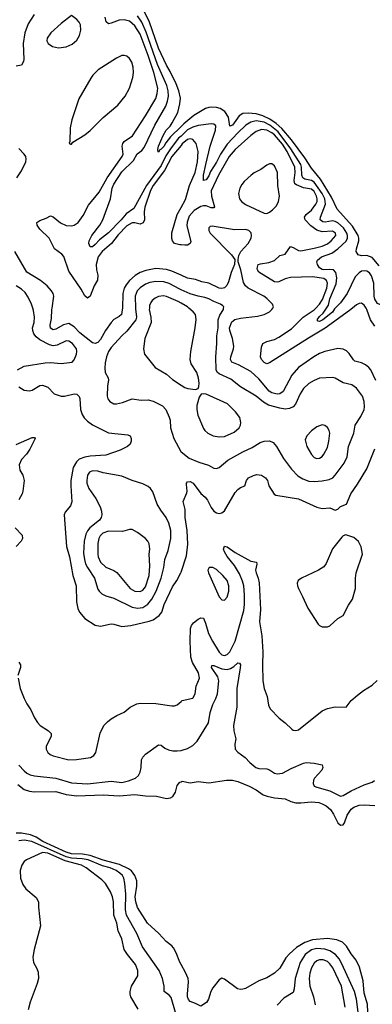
# Model space of a CAD drawing. Header units: inches. Extents: x 1473912 to 1647258, y 640388 to 773423.
# Tile 333 of 420: x 1548777 to 1551451, y 734713 to 742190. Entities that reach past the tile are written whole.
import ezdxf

# ---------------------------------------------------------------- set-up
doc = ezdxf.new("R2010")
doc.units = ezdxf.units.IN
doc.header["$MEASUREMENT"] = 0
for name, color, linetype in [('B5743', 7, 'Continuous'), ('B5744', 7, 'Continuous'), ('B5753', 7, 'Continuous'), ('B5754', 7, 'Continuous')]:
    doc.layers.add(name, color=color, linetype=linetype)

msp = doc.modelspace()

# ---------------------------------------------------------------- linework, layer by layer
at = {"layer": 'B5743', "color": 5}
for points, elevation in [([(1548759.5, 739530), (1548810, 739558.7), (1548970, 739584.9), (1549010, 739586.3), (1549090, 739579.1), (1549153.5, 739586.5), (1549174, 739590), (1549190, 739606), (1549208.5, 739650), (1549210.7, 739670), (1549206.6, 739690), (1549176.8, 739730), (1549150, 739749.8), (1549130, 739752.3), (1549062, 739718), (1549030, 739713), (1549001.4, 739721.4), (1548930, 739758.1), (1548901.9, 739781.9), (1548885, 739805), (1548875.8, 739830), (1548874.6, 739850), (1548885.7, 739890), (1548888.4, 739930), (1548881.2, 739981.2), (1548875.3, 740000)], 740), ([(1549555.1, 740000), (1549554.6, 739985.4), (1549547.9, 739952.1), (1549530, 739936), (1549490, 739912.1), (1549470, 739890.7), (1549426.7, 739830), (1549390, 739762.2), (1549370, 739738.2), (1549350, 739731.6), (1549330, 739736.5), (1549232.7, 739812.7), (1549190, 739858.5), (1549150, 739881.7), (1549110, 739873.9), (1549050, 739840.7), (1549030, 739835), (1549010, 739846.2), (1549007.7, 739870), (1549018.5, 739921.5), (1549020.3, 739990), (1549021.8, 740000)], 720), ([(1549654.6, 740000), (1549654.7, 739994.7), (1549661.4, 739930), (1549656.6, 739910), (1549590, 739823.8), (1549550, 739788.6), (1549470, 739700.9), (1549449.5, 739670), (1549433.7, 739630), (1549424.8, 739584.8), (1549422.5, 739542.5), (1549425.3, 739510), (1549447.4, 739470), (1549451.3, 739451.3), (1549442.7, 739410), (1549439.5, 739330), (1549445.7, 739310), (1549459.5, 739290), (1549490, 739273.4), (1549510, 739272.9), (1549556.6, 739283.4), (1549630, 739310.3), (1549699.1, 739300.9), (1549750, 739302.8), (1549790, 739292.6), (1549858.8, 739258.8), (1549884.6, 739230), (1549911, 739171), (1549917.2, 739150), (1549920.7, 739090), (1549945.2, 739010), (1549999.1, 738910), (1550000, 738909.3)], 740), ([(1549760.1, 740000), (1549759.4, 739990), (1549771.9, 739930), (1549773.1, 739890), (1549726, 739770), (1549715.5, 739690), (1549722.8, 739650), (1549804.9, 739550), (1549890, 739498.7), (1549936.7, 739456.7), (1550000, 739415.4)], 760), ([(1548770, 739402.2), (1548810, 739376.6), (1548850, 739372.1), (1548870, 739375.5), (1548930, 739410.9), (1548950, 739413.4), (1548990, 739399.1), (1549039.3, 739350), (1549090, 739330.3), (1549115.3, 739330), (1549190, 739348.9), (1549210, 739346.7), (1549227.3, 739327.3), (1549232.6, 739312.6), (1549238.7, 739230), (1549250, 739192.4), (1549266.5, 739166.5), (1549290, 739142), (1549330, 739113.6), (1549450, 739053.1), (1549597.8, 739037.8), (1549613.7, 739030), (1549621.5, 739010), (1549623.2, 738990), (1549614.7, 738965.3), (1549595.3, 738950), (1549538.6, 738921.4), (1549430, 738883.7), (1549310, 738875.4), (1549270, 738867.9), (1549228.5, 738851.5), (1549207, 738833), (1549181.9, 738790), (1549164.7, 738690), (1549163.2, 738650), (1549172.1, 738527.9), (1549162, 738498), (1549121.3, 738450), (1549112.7, 738430), (1549130.8, 738190), (1549153.9, 738110), (1549180.7, 737970), (1549205.7, 737890), (1549207.1, 737770), (1549218.6, 737718.6), (1549230.2, 737690.2), (1549270, 737643.1), (1549350, 737592.2), (1549390, 737585.3), (1549470, 737601.7), (1549490, 737600.3), (1549550, 737581.5), (1549619, 737590), (1549758.8, 737621.2), (1549790, 737633.6), (1549834.5, 737665.5), (1549853.6, 737690), (1549873.2, 737750), (1549936.4, 737883.6), (1549968.2, 737931.8), (1549998.2, 737990), (1550000, 737995.5)], 720), ([(1548750, 738964.3), (1548870, 739016.9), (1548890, 739017.1), (1548894.6, 739010), (1548852.6, 738927.4), (1548827.1, 738890), (1548789.6, 738850), (1548773, 738810), (1548778.1, 738770), (1548800.7, 738730), (1548810.2, 738690), (1548801.3, 738610), (1548795.1, 738590), (1548770, 738544.7)], 680), ([(1548743.5, 738330), (1548796.1, 738276.1), (1548798.5, 738250), (1548788.1, 738230), (1548749.6, 738190)], 680), ([(1548771.3, 737311.3), (1548782, 737290), (1548783.5, 737270), (1548762.6, 737210)], 680), ([(1548764.2, 737190), (1548779.2, 737110), (1548810, 737034.9), (1548830, 736995.8), (1548861.1, 736950), (1548889, 736889), (1548912.4, 736852.4), (1548931.3, 736831.3), (1548994, 736790), (1549014.9, 736770), (1549016.4, 736750), (1548977.6, 736670), (1548978.4, 736650), (1548990, 736625.5), (1549007.7, 736610), (1549030, 736598.7), (1549150, 736568.8), (1549208.1, 736571.9), (1549312.8, 736587.2), (1549338, 736602), (1549353.8, 736626.2), (1549387.9, 736772.1), (1549415.1, 736830), (1549441.5, 736858.6), (1549470, 736880.5), (1549512.9, 736907.1), (1549569.7, 736930.3), (1549613.2, 736970), (1549665.2, 736994.8), (1549690, 737000.3), (1549810, 736996.1), (1549930, 736978.7), (1549950, 736980.4), (1549970, 736988), (1550000, 737011.5)], 680), ([(1548770.2, 736530), (1548810, 736484.9), (1548830, 736468.4), (1548856.1, 736456.1), (1548890, 736448.6), (1549050, 736431.3), (1549170, 736394.1), (1549290, 736386.8), (1549470, 736407.8), (1549550, 736398.4), (1549602.7, 736410), (1549655.1, 736430), (1549678.7, 736450), (1549690, 736476), (1549698, 736510), (1549701.6, 736570), (1549709.6, 736590), (1549730, 736612.7), (1549830, 736682.4), (1549850, 736680.4), (1549878, 736658), (1549904.8, 736644.8), (1549936.9, 736636.9), (1549970, 736636.9), (1550000, 736640.9)], 660), ([(1548762.6, 736382.6), (1548810, 736345.1), (1548850, 736332), (1548886.4, 736326.4), (1549050, 736327.8), (1549130, 736305.3), (1549210, 736296.6), (1549410, 736302.5), (1549530, 736296.3), (1549650, 736306.3), (1549730, 736295.9), (1549814.1, 736294.1), (1549890, 736275.8), (1549920.1, 736279.9), (1549939.3, 736290), (1549957.2, 736322.8), (1549970, 736374.8), (1549990, 736399.1), (1550000, 736403.2)], 640), ([(1550000, 735014.6), (1549990, 735031.8), (1549963.9, 735103.9), (1549942.2, 735142.2), (1549930, 735157.6), (1549887, 735190), (1549833, 735250), (1549745.2, 735330), (1549670, 735447.1), (1549657.8, 735490), (1549653.4, 735530), (1549665.6, 735610), (1549663.9, 735650), (1549650.6, 735690.6), (1549625.7, 735725.7), (1549602.9, 735742.9), (1549534.6, 735774.6), (1549410, 735806.8), (1549310, 735843.5), (1549252.1, 735852.1), (1549170, 735856.7), (1549130, 735867.9), (1548951, 735950), (1548901, 735981), (1548858.8, 735998.8), (1548790, 736013.2), (1548750, 736012.5)], 640), ([(1549957.3, 734650), (1549924.5, 734764.5), (1549910, 734782.6), (1549872, 734810), (1549871.1, 734850), (1549859.3, 734910), (1549834.8, 734970), (1549707.6, 735150), (1549665.4, 735250), (1549587.1, 735390), (1549578.8, 735430), (1549581.8, 735550), (1549575.2, 735630), (1549565.9, 735670), (1549555.3, 735690), (1549536.8, 735710), (1549507.6, 735730), (1549463.2, 735750), (1549404.8, 735764.8), (1549295, 735810), (1549250, 735818.5), (1549170, 735823.3), (1549130, 735833.6), (1548869.8, 735950.2), (1548810, 735958.5), (1548770, 735954.7)], 660), ([(1549674.8, 734674.8), (1549620.3, 734770), (1549614.2, 734790), (1549613.3, 734810), (1549624.5, 734850), (1549672, 734928), (1549672.7, 734970), (1549654.5, 735014.5), (1549593.9, 735090), (1549569.9, 735130), (1549552.3, 735210), (1549523.4, 735270), (1549512.1, 735330), (1549489.5, 735390), (1549487.7, 735490), (1549481.1, 735530), (1549466.2, 735566.1), (1549427.6, 735630), (1549398.9, 735658.9), (1549279.8, 735750), (1549245.8, 735770), (1549122.7, 735802.7), (1548990, 735860.1), (1548950, 735866.8), (1548829.4, 735810.6), (1548810, 735796.3), (1548793.1, 735770), (1548780.9, 735730), (1548781.7, 735670), (1548801.6, 735621.6), (1548823.7, 735590), (1548902.8, 735522.8), (1548919.5, 735490), (1548919, 735450), (1548933.7, 735310), (1548886, 735130), (1548876.9, 735070), (1548881.1, 735030), (1548905.7, 734985.7), (1548916.1, 734956.1), (1548918.9, 734910), (1548908.9, 734870), (1548856.9, 734730), (1548839.7, 734670)], 680)]:
    msp.add_lwpolyline(points, dxfattribs=dict(at, elevation=elevation))
for points, elevation in [([(1549330, 738763.1), (1549307.2, 738752.8), (1549291.3, 738730), (1549285.4, 738690), (1549287, 738670), (1549302, 738630), (1549354.5, 738554.5), (1549386.5, 738490), (1549397.5, 738457.5), (1549399.4, 738430), (1549394.8, 738410), (1549382.9, 738390), (1549308.6, 738330), (1549290.5, 738309.5), (1549277, 738283), (1549265.7, 738230), (1549261.4, 738138.6), (1549266.9, 738090), (1549276.8, 738056.8), (1549290.1, 738030), (1549344.3, 737950), (1549370, 737864.4), (1549378.5, 737850), (1549400.3, 737830), (1549430, 737814), (1549490, 737796.3), (1549630, 737729.4), (1549670, 737722.4), (1549710, 737726.7), (1549749.5, 737750.5), (1549779.1, 737790), (1549811.9, 737850), (1549849.4, 737950), (1549869.9, 738030), (1549876.8, 738090), (1549901.4, 738158.6), (1549923.6, 738250), (1549922.8, 738310), (1549907.7, 738367.7), (1549888.6, 738408.6), (1549846.1, 738466.1), (1549820.3, 738510), (1549785.7, 738605.7), (1549767.8, 738630), (1549750, 738645.1), (1549710, 738664.4), (1549629.3, 738690), (1549550, 738724.7), (1549410.2, 738749.8), (1549370, 738761.8)], 740), ([(1549610, 738319.5), (1549556.5, 738303.5), (1549450, 738305), (1549408.4, 738290), (1549387.4, 738270), (1549376.6, 738250), (1549369, 738211), (1549368.3, 738130), (1549372.4, 738110), (1549390, 738071.7), (1549430, 738032.6), (1549490, 738008.1), (1549512.7, 737992.7), (1549614.3, 737870), (1549650, 737849.4), (1549690, 737847.2), (1549710, 737858), (1549730, 737883.9), (1549758.3, 737970), (1549763.2, 738043.2), (1549758.8, 738130), (1549763.9, 738170), (1549758.5, 738210), (1549748.9, 738228.9), (1549730, 738251.1), (1549670, 738294.7), (1549630, 738317.6)], 760)]:
    msp.add_lwpolyline(points, close=True, dxfattribs=dict(at, elevation=elevation))
at = {"layer": 'B5744', "color": 5}
for points, elevation in [([(1550000, 741377.7), (1549920.8, 741299.2), (1549884.7, 741255.3), (1549870, 741228.2), (1549850, 741206.4), (1549838.3, 741201.7), (1549830, 741183.7), (1549826, 741186), (1549823.7, 741203.7), (1549828.3, 741230), (1549863.6, 741310), (1549888.6, 741350), (1549918.4, 741381.6), (1549934.2, 741405.8), (1549975.1, 741484.9), (1549992.4, 741550), (1549995.3, 741595.3), (1549984.5, 741650), (1549963.1, 741703.1), (1549917.7, 741797.7), (1549890, 741844.6), (1549830, 741974.8), (1549759.8, 742179.8), (1549698.8, 742298.8)], 640), ([(1548885.3, 742230), (1548841.6, 742158.4), (1548816.4, 742090), (1548803, 742010), (1548808.7, 741891.3), (1548806.3, 741873.7), (1548790, 741845.2), (1548750, 741836)], 680), ([(1550000, 741234.2), (1549930, 741151.1), (1549874, 741046), (1549789.6, 740930.4), (1549768, 740892), (1549725.4, 740765.4), (1549720.3, 740730), (1549722, 740670), (1549713.6, 740646.4), (1549690, 740638.3), (1549650, 740648.4), (1549630, 740646.8), (1549590, 740623.7), (1549524.4, 740555.6), (1549473.6, 740490), (1549402.4, 740430), (1549372.1, 740390), (1549355.7, 740330), (1549359.3, 740290), (1549369.5, 740250), (1549366.8, 740213.2), (1549341.7, 740170), (1549310.1, 740089.9), (1549290, 740076.4), (1549270, 740094), (1549243.4, 740143.4), (1549150, 740279.3), (1549110.6, 740390.6), (1549095.4, 740410), (1549039.4, 740450), (1548999.9, 740530), (1548930, 740599.3), (1548909.8, 740630), (1548906.4, 740650), (1548930, 740665.2), (1548977.4, 740682.6), (1549010, 740701.1), (1549030, 740692.9), (1549086.6, 740646.6), (1549130, 740627.5), (1549170, 740624.3), (1549190, 740628.8), (1549219.8, 740650), (1549257.2, 740702.8), (1549299, 740781), (1549379.4, 740880.6), (1549440.7, 740990), (1549555, 741150), (1549561.7, 741170), (1549552.6, 741230), (1549557.9, 741250), (1549570, 741264), (1549630.9, 741309.1), (1549730, 741458.8), (1549808.1, 741591.9), (1549819.9, 741630), (1549823.5, 741670), (1549793.6, 741790), (1549750, 741918.6), (1549690, 742079.5), (1549650, 742144.5), (1549610, 742177.7), (1549570, 742188.9), (1549530, 742185.6), (1549470, 742162.4), (1549450, 742159), (1549432.8, 742172.8), (1549424.7, 742210)], 680), ([(1550000, 741306.7), (1549981.8, 741290), (1549924.2, 741215.8), (1549884.6, 741155.4), (1549850, 741083), (1549738.3, 740930), (1549643.3, 740756.7), (1549584.2, 740715.8), (1549546.7, 740670), (1549450, 740570.6), (1549382.9, 740517.1), (1549350, 740481.8), (1549330, 740464.4), (1549310, 740466), (1549300.7, 740490), (1549303.6, 740510), (1549324, 740550), (1549384.8, 740630), (1549407.3, 740670), (1549466.3, 740830), (1549479.2, 740910), (1549490, 740940.3), (1549550, 741033.4), (1549639.2, 741120.8), (1549667.5, 741172.5), (1549702.8, 741197.2), (1549720.8, 741219.3), (1549801.3, 741390), (1549885.6, 741534.4), (1549898.7, 741570), (1549905.7, 741610), (1549902.6, 741650), (1549892.3, 741690), (1549820.9, 741850), (1549735.4, 742095.4), (1549702.2, 742170), (1549670, 742219.4)], 660), ([(1548755.5, 740990), (1548790, 741043), (1548823, 741110), (1548826.3, 741130), (1548822.4, 741150), (1548809.6, 741170), (1548770, 741211.5)], 720), ([(1550000, 740479.5), (1549990, 740480.4), (1549950, 740491.1), (1549935.8, 740510), (1549930, 740529.3), (1549930, 740570.8), (1549969.9, 740710), (1550000, 740764.1)], 680), ([(1549021.8, 740000), (1549035.2, 740090), (1549030.7, 740110), (1549018.8, 740130), (1548984.8, 740170), (1548934.8, 740210), (1548830, 740273.7), (1548739, 740430)], 720), ([(1550000, 740250.1), (1549930, 740281), (1549890, 740293.7), (1549810, 740299.3), (1549733.7, 740286.3), (1549690, 740269.4), (1549653.2, 740246.8), (1549610.4, 740209.6), (1549583.6, 740176.4), (1549570.1, 740150), (1549559.1, 740110), (1549555.1, 740000)], 720), ([(1548875.3, 740000), (1548866, 740030), (1548841.8, 740081.8), (1548817.4, 740117.4), (1548790, 740143.8), (1548749.9, 740170)], 740), ([(1550000, 740138.5), (1549990, 740142.7), (1549910, 740187.2), (1549870, 740199.9), (1549810, 740202.1), (1549764.6, 740195.4), (1549730, 740182.8), (1549690, 740154.9), (1549668.3, 740130), (1549652.7, 740090), (1549654.6, 740000)], 740), ([(1550000, 740038), (1549979.1, 740050), (1549890, 740089.1), (1549866.8, 740093.2), (1549830, 740088.2), (1549804.2, 740075.8), (1549781.7, 740058.3), (1549770, 740043.6), (1549761.2, 740018.8), (1549760.1, 740000)], 760)]:
    msp.add_lwpolyline(points, dxfattribs=dict(at, elevation=elevation))
at = {"layer": 'B5744', "color": 5, "elevation": 720}
for points in [[(1549170, 742220.9), (1549090, 742161.3), (1549013.9, 742090), (1548986, 742050), (1548983.7, 742030), (1548992.8, 742010), (1549026.5, 741986.5), (1549070, 741977.1), (1549130, 741984.2), (1549175, 742005), (1549210, 742035.3), (1549230.4, 742069.6), (1549241.4, 742110), (1549237.3, 742150), (1549227.7, 742170), (1549210, 742190.9)], [(1549570, 741919.3), (1549550, 741917.1), (1549510, 741898.9), (1549370.9, 741809.1), (1549330.9, 741769.1), (1549314.9, 741745.1), (1549226, 741590), (1549171.3, 741430), (1549159, 741370), (1549156, 741264), (1549152, 741252), (1549163.6, 741243.6), (1549170, 741244.7), (1549180.5, 741259.5), (1549270, 741316), (1549310, 741347.9), (1549410, 741447.3), (1549520, 741540), (1549577.5, 741610), (1549609.8, 741670), (1549634, 741750), (1549640.2, 741790), (1549636.5, 741830), (1549626.3, 741866.3), (1549610, 741895.6), (1549590, 741912.9)]]:
    msp.add_lwpolyline(points, close=True, dxfattribs=at)
at = {"layer": 'B5753', "color": 5}
for points, elevation in [([(1550000, 739415.4), (1550030, 739395.8), (1550051.5, 739388.5), (1550110, 739380.7), (1550129.5, 739390.5), (1550136.2, 739403.8), (1550138, 739430), (1550132.7, 739467.3), (1550119.8, 739510), (1550076, 739576), (1550069.8, 739609.8), (1550075, 739670), (1550107.1, 739850), (1550114.1, 739914.1), (1550109.1, 739950), (1550092.5, 739972.5), (1550060.6, 740000)], 760), ([(1550000, 738909.3), (1550060.9, 738860.9), (1550134.8, 738830), (1550208, 738808), (1550250, 738784.4), (1550270, 738782.4), (1550290, 738790.4), (1550356.2, 738843.8), (1550470, 738908.3), (1550540, 738940), (1550600.9, 738979.1), (1550630, 738988.3), (1550670, 738991.5), (1550698, 738978), (1550723.7, 738950), (1550778.3, 738858.3), (1550837.8, 738777.8), (1550886.1, 738726.1), (1550922.9, 738702.9), (1550970, 738686.8), (1551010, 738683.8), (1551070, 738688.9), (1551122.9, 738697.1), (1551150.8, 738710), (1551170, 738730.2), (1551237, 738823), (1551259.1, 738870), (1551269.9, 738950), (1551311.5, 739050), (1551320.3, 739110), (1551363.7, 739176.3), (1551389.9, 739230), (1551392.6, 739250), (1551389.9, 739290), (1551377.3, 739330), (1551330, 739393), (1551296.2, 739416.2), (1551230, 739433.5), (1551170, 739467.1), (1551150, 739472.4), (1551050, 739466.6), (1551010, 739449.7), (1550970, 739426), (1550930.3, 739390), (1550905, 739350), (1550869.5, 739270.5), (1550850, 739248.9), (1550822.3, 739237.7), (1550790, 739233.2), (1550750, 739238.9), (1550663, 739263), (1550625.6, 739285.6), (1550570, 739330.7), (1550450, 739401.8), (1550378.9, 739458.9), (1550290, 739499.8), (1550277.8, 739510), (1550267.4, 739527.4), (1550264.1, 739630), (1550272.9, 739730), (1550271.1, 739790), (1550282.7, 739850), (1550282.4, 739910), (1550294.3, 739945.7), (1550321.3, 739990), (1550322.5, 740000)], 740), ([(1551477.7, 739450), (1551440.6, 739530), (1551425.8, 739550), (1551399.1, 739570), (1551370, 739583.2), (1551317.9, 739597.9), (1551307.1, 739607.2), (1551276, 739656), (1551254.4, 739674.4), (1551230, 739686.8), (1551190, 739692.6), (1551090, 739670.4), (1551050, 739654.1), (1551008.1, 739630), (1550890, 739548.4), (1550840.5, 739490), (1550774.4, 739365.6), (1550750.8, 739349.2), (1550730, 739346.2), (1550690, 739356), (1550669.4, 739369.4), (1550590, 739462.8), (1550530, 739518.1), (1550436.1, 739570), (1550386.4, 739590), (1550375.9, 739610), (1550377.5, 739630), (1550398.9, 739690), (1550399.9, 739710), (1550391.3, 739770), (1550369.4, 739829.4), (1550367.9, 739850), (1550385.2, 739894.8), (1550407.8, 739912.2), (1550450, 739923.6), (1550580.6, 739939.4), (1550630, 739952), (1550670, 739970.3), (1550689.7, 739990), (1550695.5, 740000)], 720), ([(1551300.1, 740000), (1551278.2, 739981.8), (1551093.4, 739846.6), (1550967.5, 739772.5), (1550670, 739585.2), (1550650, 739577.4), (1550630, 739587.3), (1550610, 739608.7), (1550601.7, 739630), (1550610, 739704), (1550621.8, 739730), (1550650, 739747.4), (1550710, 739762.6), (1550741.9, 739778.1), (1550836.9, 739843.1), (1550926.7, 739930), (1551010, 739986.6), (1551022.2, 740000)], 680), ([(1551169.3, 740000), (1551164.6, 739995.4), (1551150.1, 739970), (1551076.5, 739910), (1551050, 739899.2), (1551040.6, 739900.6), (1551031.6, 739910), (1551050, 739936.2), (1551077.6, 739962.4), (1551102.5, 740000)], 660), ([(1551470, 739862.3), (1551437.3, 739910), (1551409.9, 739990), (1551403.7, 740000)], 680), ([(1550000, 737995.5), (1550040.9, 738119.1), (1550053, 738207), (1550046.9, 738310), (1550032.7, 738410), (1550032.2, 738470), (1550015.3, 738530), (1550044.2, 738595.8), (1550046.6, 738610), (1550041, 738659), (1550042.4, 738670), (1550050, 738679.4), (1550070, 738681.8), (1550091.5, 738671.5), (1550150, 738590.8), (1550183.3, 738563.3), (1550201.1, 738541.1), (1550230, 738485.9), (1550250, 738458.5), (1550270, 738445.2), (1550290, 738441.2), (1550310, 738445.4), (1550330, 738460.5), (1550410, 738599.7), (1550430, 738622.8), (1550450, 738636.9), (1550483.7, 738650), (1550496.4, 738690), (1550512.3, 738710), (1550550, 738729.4), (1550575, 738735), (1550610, 738731.1), (1550639.6, 738710), (1550655.2, 738690), (1550664.9, 738650), (1550706.1, 738586.1), (1550718, 738578), (1550890, 738550.2), (1551030, 738487.6), (1551070, 738477.1), (1551130, 738482.8), (1551170, 738464.9), (1551190, 738474), (1551210, 738493), (1551256, 738510), (1551286.9, 738590), (1551338, 738662), (1551410, 738779.1), (1551470, 738930.6)], 720), ([(1550000, 737011.5), (1550010, 737019.3), (1550090, 737038), (1550108.6, 737071.4), (1550115.3, 737130), (1550140.4, 737190), (1550133.7, 737230), (1550087.4, 737307.4), (1550075.8, 737350), (1550069.5, 737470), (1550073.1, 737566.9), (1550079.9, 737590), (1550095.1, 737610), (1550130, 737637.2), (1550150, 737649), (1550170, 737644.2), (1550186.1, 737606.1), (1550208.6, 737530), (1550240.1, 737470), (1550290, 737386.6), (1550310, 737367), (1550330, 737360.7), (1550350, 737368.1), (1550369.6, 737390.4), (1550410.2, 737469.8), (1550476.1, 737703.9), (1550481.7, 737750), (1550481.5, 737821.5), (1550476.2, 737890), (1550466.9, 737926.9), (1550442.5, 737982.5), (1550406.1, 738046.1), (1550350, 738114.2), (1550330, 738148.4), (1550323.4, 738170), (1550330, 738192.6), (1550350, 738186.5), (1550410, 738142.8), (1550530, 738078.9), (1550573, 738070), (1550574.3, 738054.3), (1550565.6, 738010), (1550569.4, 737989.4), (1550585.8, 737950), (1550592.8, 737912.8), (1550602.3, 737710), (1550596.5, 737616.5), (1550612.5, 737510), (1550621.6, 737390), (1550617.1, 737290), (1550620.9, 737170), (1550630.3, 737110), (1550652.9, 737050), (1550664, 736984), (1550676.9, 736956.9), (1550744.9, 736884.9), (1550790.4, 736850), (1550841.2, 736801.2), (1550850, 736794.9), (1550870, 736792), (1550890, 736798), (1551070, 736942), (1551110, 736958), (1551170, 736973.1), (1551251.4, 736968.6), (1551290, 737020.7), (1551338.6, 737061.4), (1551384.2, 737095.8), (1551450, 737135.5), (1551488.5, 737171.5)], 680), ([(1550000, 736640.9), (1550010, 736642.3), (1550050, 736654.3), (1550090, 736677.6), (1550123.7, 736710), (1550208.9, 736850), (1550220.2, 736930), (1550241.3, 736990), (1550265.2, 737034.8), (1550277.9, 737070), (1550288.1, 737170), (1550278.9, 737198.9), (1550231.8, 737270), (1550234.6, 737285.4), (1550250, 737284.9), (1550310, 737260.9), (1550350, 737256.1), (1550376.5, 737263.5), (1550401.4, 737278.6), (1550430, 737304.9), (1550444.7, 737304.7), (1550450.4, 737290.4), (1550448.4, 737268.4), (1550424.5, 737110), (1550423.3, 736970), (1550398.2, 736830), (1550400.1, 736790), (1550415.9, 736730), (1550407.2, 736687.2), (1550410.4, 736650), (1550430, 736628.4), (1550487.5, 736587.5), (1550521, 736550), (1550566.8, 736510), (1550590, 736503.1), (1550650, 736500.9), (1550672.3, 736492.3), (1550710, 736467), (1550730, 736462), (1550770, 736467.2), (1550836, 736504), (1550930, 736544.7), (1550950, 736549.1), (1551010, 736543.9), (1551070, 736530.3), (1551075.3, 736510), (1551067.2, 736490), (1551011.6, 736430), (1551005, 736415), (1551001.8, 736390), (1551010, 736370.5), (1551030, 736360.7), (1551130, 736334.3), (1551210, 736293.8), (1551230, 736297.5), (1551290, 736334), (1551390, 736379.1), (1551450, 736400.2), (1551468.3, 736411.7)], 660), ([(1550000, 736403.2), (1550010, 736407.3), (1550070, 736396), (1550130, 736406), (1550210, 736394.8), (1550345.3, 736414.7), (1550390, 736414.2), (1550430, 736405.2), (1550516.4, 736370), (1550570, 736342.8), (1550623.4, 736303.4), (1550652.5, 736292.5), (1550710, 736279.7), (1550790, 736274), (1550833, 736253), (1550870, 736243.5), (1550910, 736242.1), (1550990, 736251.1), (1551044.3, 736244.3), (1551070, 736236.3), (1551099.9, 736219.9), (1551132.6, 736192.6), (1551157.2, 736157.2), (1551188.7, 736090), (1551210, 736074.2), (1551230, 736076.9), (1551241.2, 736090), (1551260.9, 736150), (1551290, 736195), (1551311.6, 736210), (1551350, 736224.1), (1551390, 736227.5), (1551470, 736222.7)], 640), ([(1551416.1, 734650), (1551413.2, 734713.2), (1551390, 734798), (1551381.2, 734890), (1551354.3, 734994.3), (1551328, 735048), (1551290, 735096.4), (1551254.6, 735154.6), (1551224.6, 735184.6), (1551182.1, 735202.1), (1551110, 735212.8), (1550996.6, 735203.4), (1550938.1, 735181.9), (1550876.7, 735143.3), (1550823, 735097), (1550795.1, 735064.9), (1550750, 734988.3), (1550710, 734949.7), (1550650, 734914), (1550590, 734891.8), (1550490, 734833.6), (1550470, 734827.6), (1550450, 734825.6), (1550429.6, 734829.6), (1550330, 734903.7), (1550310, 734911.8), (1550290, 734899.5), (1550241.7, 734838.3), (1550226, 734810), (1550208, 734752), (1550192.8, 734727.2), (1550150, 734698), (1550110, 734719.3), (1550070, 734734), (1550058, 734750), (1550050, 734769.2), (1550049.1, 734790), (1550056.5, 734883.5), (1550053.2, 734910), (1550034.8, 734954.8), (1550000, 735014.6)], 640), ([(1551376.7, 734390), (1551330, 734752.3), (1551315.8, 734810), (1551220.6, 735020.6), (1551198.5, 735058.5), (1551170.9, 735090.9), (1551130, 735119.7), (1551091.9, 735131.9), (1551030, 735135.5), (1550990, 735125.6), (1550942.9, 735090), (1550903.8, 735030), (1550865.3, 734910), (1550859, 734830), (1550850, 734801.3), (1550780, 734760), (1550730, 734707.2)], 660), ([(1551244.3, 734690), (1551218.2, 734850), (1551150.8, 734990), (1551130, 735019.9), (1551110, 735037.2), (1551077.6, 735050), (1551050, 735050.9), (1551030, 735043), (1551010, 735025.5), (1550990.6, 734990), (1550978.2, 734950), (1550972.5, 734910), (1550977.2, 734850), (1551004.8, 734770), (1551016.9, 734710)], 680)]:
    msp.add_lwpolyline(points, dxfattribs=dict(at, elevation=elevation))
for points, elevation in [([(1550170, 739349.6), (1550153, 739347), (1550136.7, 739323.3), (1550120.8, 739259.2), (1550119.3, 739230), (1550127.1, 739187.1), (1550170, 739086), (1550181.1, 739070), (1550204.4, 739050), (1550244, 739030), (1550290, 739021.2), (1550330, 739025), (1550402.6, 739057.4), (1550440.4, 739090), (1550450.7, 739110), (1550454, 739130), (1550446.8, 739170), (1550413, 739213), (1550352, 739272), (1550190, 739346)], 760), ([(1551070, 739113.2), (1551030, 739098.4), (1550990, 739067.3), (1550954, 739030), (1550941.7, 738998.3), (1550954.9, 738950), (1550990, 738887.7), (1551010, 738865.5), (1551030, 738858), (1551050, 738860.5), (1551070, 738873.4), (1551082.9, 738890), (1551110, 738940.7), (1551122.3, 738990), (1551129.5, 739049.5), (1551123.7, 739070), (1551110, 739093.2), (1551090, 739109.3)], 760), ([(1551250, 738277.6), (1551230, 738269.7), (1551219.7, 738260.3), (1551150, 738171.8), (1551100.2, 738059.8), (1551084.2, 738035.8), (1551042.4, 738010), (1550914.6, 737950), (1550889.2, 737930), (1550881.6, 737910), (1550882.6, 737890), (1550890.2, 737870), (1550922.2, 737810), (1550961.1, 737721.1), (1551039.4, 737599.4), (1551050, 737588.5), (1551070, 737578.9), (1551110, 737579), (1551130, 737586.9), (1551190, 737642), (1551230, 737665.7), (1551270, 737744.9), (1551301.5, 737790), (1551323.1, 737870), (1551322.2, 737950), (1551327.9, 737990), (1551376.8, 738130), (1551367.1, 738187.1), (1551347.1, 738227.1), (1551310, 738258.4)], 720), ([(1550240.9, 738030), (1550214.8, 738030), (1550204.7, 738010), (1550209.3, 737990), (1550290, 737807.4), (1550310, 737784.4), (1550330, 737782.8), (1550350, 737805.7), (1550361.9, 737850), (1550363.4, 737890), (1550350.3, 737930), (1550317.8, 737970), (1550270, 738015.3)], 720)]:
    msp.add_lwpolyline(points, close=True, dxfattribs=dict(at, elevation=elevation))
at = {"layer": 'B5754', "color": 5}
for points, elevation in [([(1551502, 740322), (1551450, 740383.5), (1551410, 740399.7), (1551370, 740398), (1551343.5, 740403.5), (1551328.5, 740430), (1551329.8, 740450), (1551349.9, 740510), (1551349.2, 740530), (1551342.7, 740550), (1551301.2, 740621.2), (1551185.3, 740750), (1551142.2, 740842.2), (1551058.5, 740978.6), (1550990, 741062.7), (1550940.3, 741140.3), (1550838.7, 741278.7), (1550764.2, 741364.2), (1550721.9, 741401.9), (1550674.9, 741434.9), (1550619.4, 741459.4), (1550570, 741474.1), (1550510, 741479.8), (1550470, 741476.4), (1550439.9, 741460.1), (1550390, 741389.3), (1550370, 741382.6), (1550359.9, 741450), (1550333, 741493), (1550295.8, 741515.8), (1550270, 741523.8), (1550230, 741526.8), (1550210, 741523.6), (1550185.1, 741514.9), (1550097.8, 741462.2), (1550021.3, 741398.7), (1550000, 741377.7)], 640), ([(1551102.5, 740000), (1551117.5, 740022.5), (1551129.4, 740070), (1551175.7, 740184.3), (1551181.2, 740230), (1551174.6, 740270), (1551156.5, 740290), (1551130, 740293.7), (1551084.5, 740290), (1551070, 740292.5), (1551050, 740305.8), (1551034.5, 740330), (1551030.9, 740350), (1551035.6, 740364.4), (1551066.3, 740390), (1551143.2, 740416.8), (1551190.5, 740449.5), (1551252.4, 740507.6), (1551262.8, 740530), (1551264, 740550), (1551257.6, 740570), (1551231.3, 740610), (1551190, 740647), (1551170, 740658.2), (1551150, 740662.1), (1551093.2, 740653.2), (1551074.9, 740654.9), (1551055.7, 740670), (1551057.2, 740690), (1551097.1, 740790), (1551090.2, 740830), (1551069.7, 740870), (1551010, 740955.2), (1550990, 740968.7), (1550940.1, 740980.1), (1550923.2, 740990), (1550917.4, 741010), (1550914.8, 741070), (1550908.2, 741090), (1550833.7, 741210), (1550737.4, 741337.4), (1550673.8, 741390), (1550630, 741411.2), (1550570, 741421), (1550528.6, 741411.4), (1550492.1, 741387.9), (1550430, 741329.9), (1550350, 741245.3), (1550299.7, 741170), (1550270, 741109.2), (1550223.2, 741036.8), (1550210, 741004.5), (1550190, 740974.2), (1550170, 740967.8), (1550169.9, 741009.9), (1550187.3, 741090), (1550220.5, 741230), (1550261.9, 741350), (1550264.4, 741384.4), (1550250, 741397.7), (1550230, 741399.2), (1550130, 741387.5), (1550090, 741374.4), (1550050, 741352.6), (1550000, 741306.7)], 660), ([(1551022.2, 740000), (1551050, 740030.5), (1551073.7, 740066.3), (1551106.1, 740150), (1551110.3, 740190), (1551102.6, 740210), (1551083.5, 740223.5), (1550996.4, 740236.4), (1550830, 740232.8), (1550790, 740221.4), (1550740.9, 740199.1), (1550730, 740196.2), (1550710, 740200.4), (1550590, 740273.3), (1550579.3, 740290), (1550578.4, 740301.6), (1550585.8, 740330), (1550603.1, 740336.9), (1550665.9, 740345.9), (1550710, 740362.5), (1550750, 740400.1), (1550790, 740410.1), (1550830, 740467.3), (1550850, 740460.6), (1550890, 740436), (1550910, 740435.3), (1551010, 740454.5), (1551070, 740470.6), (1551110, 740488.5), (1551137.8, 740510), (1551173.6, 740550), (1551172.8, 740570), (1551150, 740583.2), (1551070, 740578.7), (1551030, 740591), (1550984.6, 740624.6), (1550940.7, 740670), (1550936.1, 740690), (1550948.3, 740710), (1550990, 740744.3), (1551023.5, 740790), (1551032.6, 740810), (1551033.5, 740830), (1551028.4, 740850), (1551010, 740884.1), (1550990, 740903.4), (1550930, 740913.7), (1550874.9, 740934.9), (1550863.8, 740943.8), (1550857.3, 740970), (1550865.4, 741030), (1550863.3, 741070), (1550805.8, 741190), (1550770, 741244.1), (1550710, 741315.1), (1550690, 741330.9), (1550650, 741351.1), (1550610, 741355.3), (1550570, 741341.2), (1550530, 741311), (1550410, 741203.2), (1550366, 741150), (1550284.1, 741010), (1550229.7, 740890), (1550230.1, 740850), (1550255, 740770), (1550250, 740760.4), (1550230, 740761.8), (1550190, 740775.3), (1550170, 740776), (1550150, 740770.4), (1550099.9, 740740.1), (1550062.2, 740697.8), (1550046.5, 740653.5), (1550044.9, 740624.9), (1550073.4, 740506.6), (1550070, 740489.6), (1550050, 740478.9), (1550030, 740476.9), (1550000, 740479.5)], 680), ([(1550000, 740764.1), (1550034.3, 740825.7), (1550064.5, 740930), (1550107.1, 741030), (1550124.9, 741110), (1550129.9, 741189.9), (1550113.8, 741250), (1550090, 741279.9), (1550070, 741285.7), (1550050, 741279.5), (1550010, 741246.1), (1550000, 741234.2)], 680), ([(1550695.5, 740000), (1550701.3, 740010), (1550693, 740030), (1550650, 740073.6), (1550629.2, 740089.2), (1550510, 740150.9), (1550489.4, 740169.4), (1550474.9, 740194.9), (1550454.8, 740290), (1550434.3, 740350), (1550433.2, 740370), (1550439.5, 740400.5), (1550454.9, 740430), (1550508.7, 740490), (1550531.3, 740530), (1550535, 740550), (1550532.4, 740572.4), (1550514.5, 740590), (1550490, 740596.5), (1550406.1, 740593.9), (1550237.5, 740622.5), (1550221.3, 740618.7), (1550210.2, 740610), (1550210.8, 740590), (1550221.5, 740570), (1550383.6, 740403.6), (1550407.6, 740370), (1550405.5, 740330), (1550380.1, 740270), (1550361.4, 740198.6), (1550347.9, 740172.1), (1550330, 740154), (1550310, 740148.3), (1550290, 740151.3), (1550210, 740188.8), (1550158.3, 740198.3), (1550110, 740216.7), (1550050, 740228.1), (1550000, 740250.1)], 720), ([(1551699.3, 740000), (1551696, 740010), (1551630, 740057), (1551610, 740064.1), (1551590, 740057.2), (1551568.8, 740031.2), (1551550, 740021.4), (1551521.6, 740021.6), (1551490, 740034.8), (1551470, 740067.2), (1551464, 740090), (1551461.7, 740190), (1551445.8, 740245.8), (1551430, 740268.8), (1551410, 740281), (1551390, 740283.8), (1551370, 740280.1), (1551350, 740268.9), (1551321.5, 740238.4), (1551260.7, 740110), (1551210, 740039.2), (1551169.3, 740000)], 660), ([(1550322.5, 740000), (1550323.7, 740010), (1550316.6, 740016.6), (1550299.3, 740030), (1550250, 740048.7), (1550210, 740071.2), (1550181.4, 740081.4), (1550130, 740089.3), (1550070, 740109.4), (1550000, 740138.5)], 740), ([(1550060.6, 740000), (1550050, 740009.2), (1550000, 740038)], 760), ([(1551403.7, 740000), (1551390, 740022), (1551370, 740037.2), (1551350, 740035.8), (1551330, 740024.8), (1551300.1, 740000)], 680)]:
    msp.add_lwpolyline(points, dxfattribs=dict(at, elevation=elevation))
at = {"layer": 'B5754', "color": 5, "elevation": 720}
msp.add_lwpolyline([(1550690, 741095.4), (1550670, 741095.1), (1550650, 741085.1), (1550606.6, 741053.4), (1550553.7, 741026.3), (1550531.1, 741008.9), (1550479.8, 740960.2), (1550462.3, 740937.7), (1550446.4, 740910), (1550436.2, 740870), (1550443.9, 740830), (1550459.1, 740810), (1550490, 740787.7), (1550630, 740720.3), (1550650, 740718), (1550670, 740727.2), (1550695.2, 740744.8), (1550723.1, 740776.9), (1550739, 740810), (1550746, 740850), (1550735, 740930), (1550731.9, 741030), (1550710, 741079.7)], close=True, dxfattribs=at)

doc.saveas('drawing.dxf')
